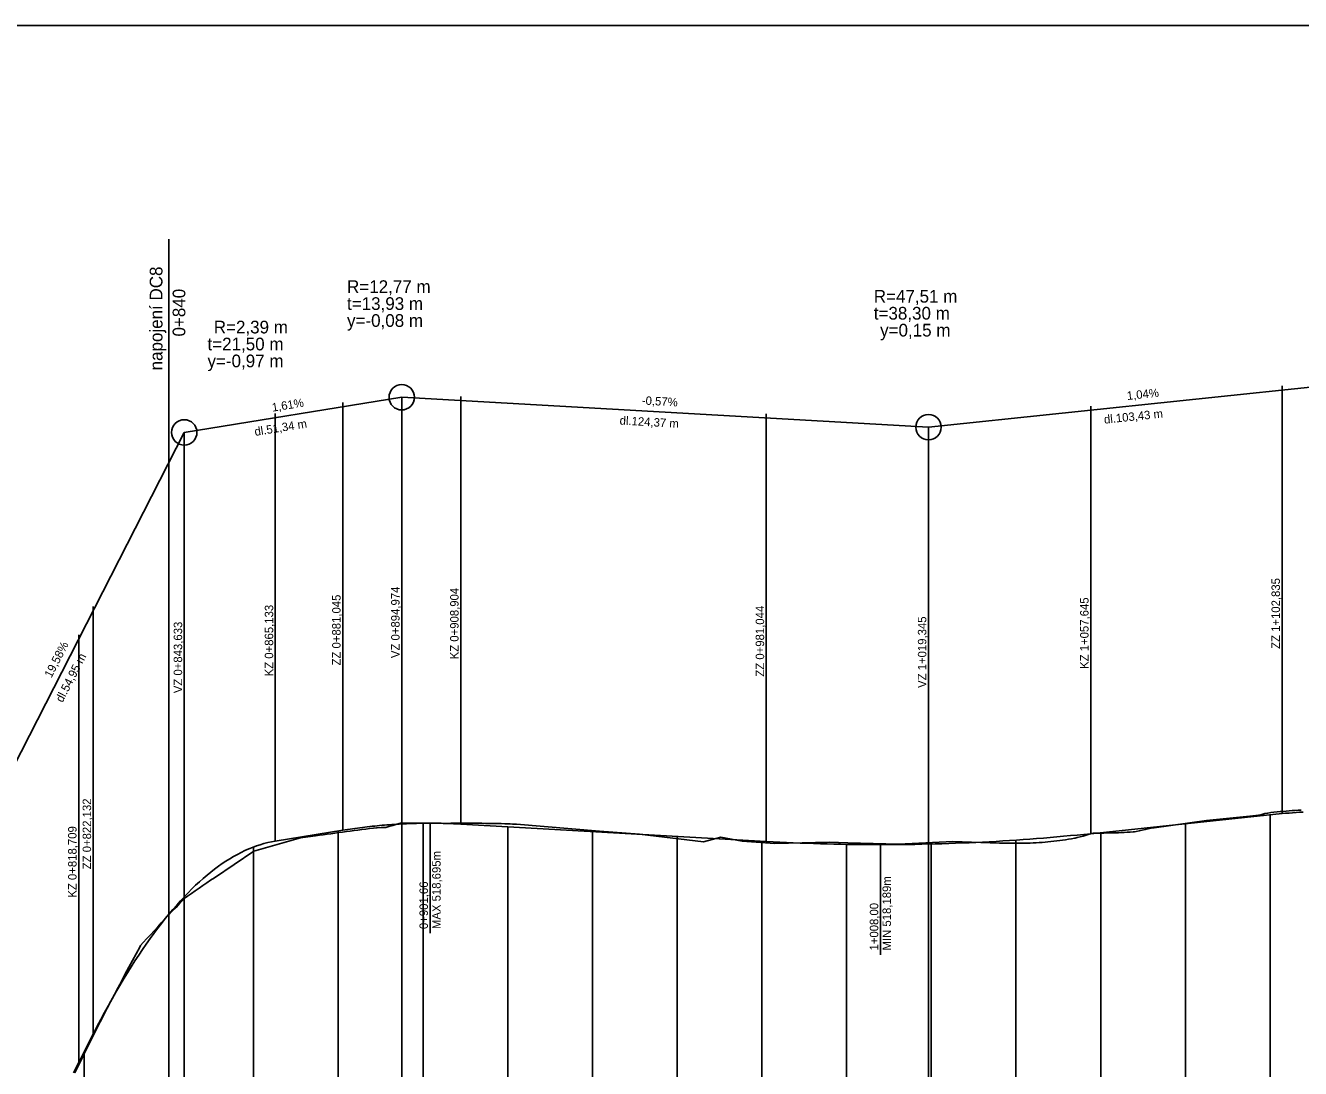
# Model space of a CAD drawing. Extents: x -632716 to -629545, y -1094726 to -1088285.
# Drawn here: x -631713.3 to -631412.3, y -1092449.6 to -1092203.3 of the extents above; entities that cross this region are included whole.
import ezdxf

# ---------------------------------------------------------------- set-up
doc = ezdxf.new("R2010")
doc.units = 0
for name, color, linetype in [('20', 7, 'Continuous'), ('Default', 7, 'Continuous'), ('formát', 7, 'Continuous'), ('SKLONY_NIVELETA', 7, 'Continuous'), ('SKLONY_POPIS', 7, 'Continuous'), ('TECNY_NIVELETA', 7, 'Continuous'), ('VOZOVKA', 7, 'Continuous')]:
    doc.layers.add(name, color=color, linetype=linetype)

msp = doc.modelspace()

# ---------------------------------------------------------------- linework, layer by layer
at = {"layer": '20'}
for points in [[(-631619.44, -1092391.68), (-631619.44, -1092678.62), (-631619.44, -1092728.62), (-631619.44, -1092668.62)], [(-631599.44, -1092392.5), (-631599.44, -1092678.62), (-631599.44, -1092728.62), (-631599.44, -1092668.62)], [(-631439.44, -1092391.8), (-631439.44, -1092678.62), (-631439.44, -1092728.62), (-631439.44, -1092668.62)], [(-631419.44, -1092389.71), (-631419.44, -1092678.62), (-631419.44, -1092728.62), (-631419.44, -1092668.62)], [(-631639.44, -1092393.5), (-631639.44, -1092678.62), (-631639.44, -1092728.62), (-631639.44, -1092668.62)], [(-631579.44, -1092393.64), (-631579.44, -1092678.62), (-631579.44, -1092728.62), (-631579.44, -1092668.62)], [(-631559.44, -1092394.77), (-631559.44, -1092678.62), (-631559.44, -1092728.62), (-631559.44, -1092668.62)], [(-631459.44, -1092393.89), (-631459.44, -1092678.62), (-631459.44, -1092728.62), (-631459.44, -1092668.62)], [(-631659.44, -1092397.28), (-631659.44, -1092678.62), (-631659.44, -1092728.62), (-631659.44, -1092668.62)], [(-631539.44, -1092395.91), (-631539.44, -1092678.62), (-631539.44, -1092728.62), (-631539.44, -1092668.62)], [(-631519.44, -1092396.66), (-631519.44, -1092678.62), (-631519.44, -1092728.62), (-631519.44, -1092668.62)], [(-631499.44, -1092396.58), (-631499.44, -1092678.62), (-631499.44, -1092728.62), (-631499.44, -1092668.62)], [(-631479.44, -1092395.65), (-631479.44, -1092678.62), (-631479.44, -1092728.62), (-631479.44, -1092668.62)], [(-631679.44, -1092413.15), (-631679.44, -1092678.62), (-631679.44, -1092728.62), (-631679.44, -1092668.62)], [(-631699.44, -1092445.64), (-631699.44, -1092678.62), (-631699.44, -1092728.62), (-631699.44, -1092668.62)]]:
    msp.add_lwpolyline(points, dxfattribs=at)
at = {"layer": 'Default'}
for p, q in [((-631461.8, -1092394.14), (-631416.61, -1092389.41)), ((-631461.8, -1092394.14), (-631416.61, -1092389.41)), ((-631610.54, -1092391.87), (-631538.4, -1092395.97)), ((-631610.54, -1092391.87), (-631538.4, -1092395.97)), ((-631654.31, -1092395.9), (-631638.4, -1092393.33)), ((-631654.31, -1092395.9), (-631638.4, -1092393.33)), ((-631700.74, -1092448.17), (-631697.31, -1092441.46)), ((-631700.74, -1092448.17), (-631697.31, -1092441.46))]:
    msp.add_line(p, q, dxfattribs=at)
for points in [[(-631416.61, -1092389.41), (-631415.78, -1092389.33), (-631414.95, -1092389.26), (-631414.12, -1092389.19), (-631413.29, -1092389.13), (-631412.46, -1092389.09), (-631411.63, -1092389.04)], [(-631416.61, -1092389.41), (-631415.78, -1092389.33), (-631414.95, -1092389.26), (-631414.12, -1092389.19), (-631413.29, -1092389.13), (-631412.46, -1092389.09), (-631411.63, -1092389.04)], [(-631638.4, -1092393.33), (-631637.82, -1092393.24), (-631637.24, -1092393.15), (-631636.66, -1092393.06), (-631636.08, -1092392.98), (-631635.5, -1092392.9), (-631634.92, -1092392.82), (-631634.34, -1092392.74), (-631633.76, -1092392.67), (-631633.18, -1092392.6), (-631632.6, -1092392.53), (-631632.02, -1092392.46), (-631631.43, -1092392.4), (-631630.85, -1092392.34), (-631630.27, -1092392.28), (-631629.69, -1092392.22), (-631629.11, -1092392.17), (-631628.53, -1092392.12), (-631627.95, -1092392.07), (-631627.37, -1092392.03), (-631626.79, -1092391.99), (-631626.21, -1092391.95), (-631625.63, -1092391.91), (-631625.05, -1092391.87), (-631623.89, -1092391.81), (-631623.31, -1092391.79), (-631622.73, -1092391.76), (-631622.15, -1092391.74), (-631621.57, -1092391.72), (-631620.99, -1092391.71), (-631620.41, -1092391.69), (-631619.83, -1092391.68), (-631619.25, -1092391.68), (-631618.67, -1092391.67), (-631618.09, -1092391.67), (-631617.51, -1092391.67), (-631616.93, -1092391.67), (-631616.34, -1092391.68), (-631615.76, -1092391.68), (-631615.18, -1092391.69), (-631614.6, -1092391.71), (-631614.02, -1092391.72), (-631613.44, -1092391.74), (-631612.86, -1092391.76), (-631612.28, -1092391.79), (-631611.7, -1092391.81), (-631611.12, -1092391.84), (-631610.54, -1092391.87)], [(-631638.4, -1092393.33), (-631637.82, -1092393.24), (-631637.24, -1092393.15), (-631636.66, -1092393.06), (-631636.08, -1092392.98), (-631635.5, -1092392.9), (-631634.92, -1092392.82), (-631634.34, -1092392.74), (-631633.76, -1092392.67), (-631633.18, -1092392.6), (-631632.6, -1092392.53), (-631632.02, -1092392.46), (-631631.43, -1092392.4), (-631630.85, -1092392.34), (-631630.27, -1092392.28), (-631629.69, -1092392.22), (-631629.11, -1092392.17), (-631628.53, -1092392.12), (-631627.95, -1092392.07), (-631627.37, -1092392.03), (-631626.79, -1092391.99), (-631626.21, -1092391.95), (-631625.63, -1092391.91), (-631625.05, -1092391.87), (-631623.89, -1092391.81), (-631623.31, -1092391.79), (-631622.73, -1092391.76), (-631622.15, -1092391.74), (-631621.57, -1092391.72), (-631620.99, -1092391.71), (-631620.41, -1092391.69), (-631619.83, -1092391.68), (-631619.25, -1092391.68), (-631618.67, -1092391.67), (-631618.09, -1092391.67), (-631617.51, -1092391.67), (-631616.93, -1092391.67), (-631616.34, -1092391.68), (-631615.76, -1092391.68), (-631615.18, -1092391.69), (-631614.6, -1092391.71), (-631614.02, -1092391.72), (-631613.44, -1092391.74), (-631612.86, -1092391.76), (-631612.28, -1092391.79), (-631611.7, -1092391.81), (-631611.12, -1092391.84), (-631610.54, -1092391.87)], [(-631538.4, -1092395.97), (-631536.8, -1092396.05), (-631535.21, -1092396.14), (-631533.61, -1092396.21), (-631532.02, -1092396.29), (-631530.42, -1092396.35), (-631528.83, -1092396.41), (-631527.23, -1092396.47), (-631525.63, -1092396.52), (-631524.04, -1092396.56), (-631522.44, -1092396.6), (-631520.85, -1092396.64), (-631519.25, -1092396.67), (-631517.65, -1092396.69), (-631516.06, -1092396.71), (-631514.46, -1092396.72), (-631512.87, -1092396.73), (-631511.27, -1092396.73), (-631509.68, -1092396.73), (-631508.08, -1092396.72), (-631506.48, -1092396.7), (-631504.89, -1092396.69), (-631503.29, -1092396.66), (-631501.7, -1092396.63), (-631498.5, -1092396.55), (-631496.91, -1092396.51), (-631495.31, -1092396.46), (-631493.72, -1092396.4), (-631492.12, -1092396.34), (-631490.52, -1092396.27), (-631488.93, -1092396.2), (-631487.33, -1092396.12), (-631485.74, -1092396.03), (-631484.14, -1092395.95), (-631482.55, -1092395.85), (-631480.95, -1092395.75), (-631479.35, -1092395.65), (-631477.76, -1092395.54), (-631476.16, -1092395.42), (-631474.57, -1092395.3), (-631472.97, -1092395.17), (-631471.37, -1092395.04), (-631469.78, -1092394.9), (-631468.18, -1092394.76), (-631466.59, -1092394.61), (-631464.99, -1092394.46), (-631463.4, -1092394.3), (-631461.8, -1092394.14)], [(-631538.4, -1092395.97), (-631536.8, -1092396.05), (-631535.21, -1092396.14), (-631533.61, -1092396.21), (-631532.02, -1092396.29), (-631530.42, -1092396.35), (-631528.83, -1092396.41), (-631527.23, -1092396.47), (-631525.63, -1092396.52), (-631524.04, -1092396.56), (-631522.44, -1092396.6), (-631520.85, -1092396.64), (-631519.25, -1092396.67), (-631517.65, -1092396.69), (-631516.06, -1092396.71), (-631514.46, -1092396.72), (-631512.87, -1092396.73), (-631511.27, -1092396.73), (-631509.68, -1092396.73), (-631508.08, -1092396.72), (-631506.48, -1092396.7), (-631504.89, -1092396.69), (-631503.29, -1092396.66), (-631501.7, -1092396.63), (-631498.5, -1092396.55), (-631496.91, -1092396.51), (-631495.31, -1092396.46), (-631493.72, -1092396.4), (-631492.12, -1092396.34), (-631490.52, -1092396.27), (-631488.93, -1092396.2), (-631487.33, -1092396.12), (-631485.74, -1092396.03), (-631484.14, -1092395.95), (-631482.55, -1092395.85), (-631480.95, -1092395.75), (-631479.35, -1092395.65), (-631477.76, -1092395.54), (-631476.16, -1092395.42), (-631474.57, -1092395.3), (-631472.97, -1092395.17), (-631471.37, -1092395.04), (-631469.78, -1092394.9), (-631468.18, -1092394.76), (-631466.59, -1092394.61), (-631464.99, -1092394.46), (-631463.4, -1092394.3), (-631461.8, -1092394.14)], [(-631697.31, -1092441.46), (-631696.42, -1092439.73), (-631695.52, -1092438.02), (-631694.62, -1092436.35), (-631693.73, -1092434.72), (-631692.83, -1092433.11), (-631691.94, -1092431.55), (-631691.04, -1092430.01), (-631690.15, -1092428.51), (-631689.25, -1092427.04), (-631688.35, -1092425.6), (-631687.46, -1092424.2), (-631686.56, -1092422.83), (-631685.67, -1092421.5), (-631684.77, -1092420.2), (-631683.87, -1092418.93), (-631682.98, -1092417.69), (-631682.08, -1092416.49), (-631681.19, -1092415.33), (-631680.29, -1092414.19), (-631679.4, -1092413.09), (-631678.5, -1092412.03), (-631677.6, -1092410.99), (-631676.71, -1092409.99), (-631674.92, -1092408.1), (-631674.02, -1092407.2), (-631673.12, -1092406.33), (-631672.23, -1092405.5), (-631671.33, -1092404.7), (-631670.44, -1092403.94), (-631669.54, -1092403.21), (-631668.65, -1092402.51), (-631667.75, -1092401.84), (-631666.85, -1092401.21), (-631665.96, -1092400.62), (-631665.06, -1092400.05), (-631664.17, -1092399.52), (-631663.27, -1092399.02), (-631662.37, -1092398.56), (-631661.48, -1092398.13), (-631660.58, -1092397.74), (-631659.69, -1092397.37), (-631658.79, -1092397.04), (-631657.89, -1092396.75), (-631657, -1092396.49), (-631656.1, -1092396.26), (-631655.21, -1092396.06), (-631654.31, -1092395.9)], [(-631697.31, -1092441.46), (-631696.42, -1092439.73), (-631695.52, -1092438.02), (-631694.62, -1092436.35), (-631693.73, -1092434.72), (-631692.83, -1092433.11), (-631691.94, -1092431.55), (-631691.04, -1092430.01), (-631690.15, -1092428.51), (-631689.25, -1092427.04), (-631688.35, -1092425.6), (-631687.46, -1092424.2), (-631686.56, -1092422.83), (-631685.67, -1092421.5), (-631684.77, -1092420.2), (-631683.87, -1092418.93), (-631682.98, -1092417.69), (-631682.08, -1092416.49), (-631681.19, -1092415.33), (-631680.29, -1092414.19), (-631679.4, -1092413.09), (-631678.5, -1092412.03), (-631677.6, -1092410.99), (-631676.71, -1092409.99), (-631674.92, -1092408.1), (-631674.02, -1092407.2), (-631673.12, -1092406.33), (-631672.23, -1092405.5), (-631671.33, -1092404.7), (-631670.44, -1092403.94), (-631669.54, -1092403.21), (-631668.65, -1092402.51), (-631667.75, -1092401.84), (-631666.85, -1092401.21), (-631665.96, -1092400.62), (-631665.06, -1092400.05), (-631664.17, -1092399.52), (-631663.27, -1092399.02), (-631662.37, -1092398.56), (-631661.48, -1092398.13), (-631660.58, -1092397.74), (-631659.69, -1092397.37), (-631658.79, -1092397.04), (-631657.89, -1092396.75), (-631657, -1092396.49), (-631656.1, -1092396.26), (-631655.21, -1092396.06), (-631654.31, -1092395.9)], [(-631701.99, -1092450.6), (-631700.74, -1092448.17)], [(-631701.99, -1092450.6), (-631700.74, -1092448.17)]]:
    msp.add_lwpolyline(points, dxfattribs=at)
at = {"layer": 'formát'}
msp.add_lwpolyline([(-632626.91, -1092797.28), (-630526.91, -1092797.28), (-630526.91, -1092203.28), (-632626.91, -1092203.28)], close=True, dxfattribs=at)
at = {"layer": 'SKLONY_NIVELETA'}
for p, q in [((-631679.44, -1092253.76), (-631679.44, -1092413.15)), ((-631500.1, -1092298.14), (-631396.67, -1092287.33)), ((-631675.81, -1092299.37), (-631624.47, -1092291.08)), ((-631624.47, -1092291.08), (-631624.47, -1092728.62)), ((-631624.47, -1092291.08), (-631500.1, -1092298.14)), ((-631500.1, -1092298.14), (-631500.1, -1092728.62)), ((-631730.76, -1092406.94), (-631675.81, -1092299.37)), ((-631675.81, -1092299.37), (-631675.81, -1092728.62)), ((-631461.8, -1092394.14), (-631416.61, -1092389.41)), ((-631610.54, -1092391.87), (-631538.4, -1092395.97)), ((-631654.31, -1092395.9), (-631638.4, -1092393.33)), ((-631700.74, -1092448.17), (-631697.31, -1092441.46))]:
    msp.add_line(p, q, dxfattribs=at)
for points in [[(-631416.61, -1092389.41), (-631415.78, -1092389.33), (-631414.95, -1092389.26), (-631414.12, -1092389.19), (-631413.29, -1092389.13), (-631412.46, -1092389.09), (-631411.63, -1092389.04)], [(-631638.4, -1092393.33), (-631637.82, -1092393.24), (-631637.24, -1092393.15), (-631636.66, -1092393.06), (-631636.08, -1092392.98), (-631635.5, -1092392.9), (-631634.92, -1092392.82), (-631634.34, -1092392.74), (-631633.76, -1092392.67), (-631633.18, -1092392.6), (-631632.6, -1092392.53), (-631632.02, -1092392.46), (-631631.43, -1092392.4), (-631630.85, -1092392.34), (-631630.27, -1092392.28), (-631629.69, -1092392.22), (-631629.11, -1092392.17), (-631628.53, -1092392.12), (-631627.95, -1092392.07), (-631627.37, -1092392.03), (-631626.79, -1092391.99), (-631626.21, -1092391.95), (-631625.63, -1092391.91), (-631625.05, -1092391.87), (-631623.89, -1092391.81), (-631623.31, -1092391.79), (-631622.73, -1092391.76), (-631622.15, -1092391.74), (-631621.57, -1092391.72), (-631620.99, -1092391.71), (-631620.41, -1092391.69), (-631619.83, -1092391.68), (-631619.25, -1092391.68), (-631618.67, -1092391.67), (-631618.09, -1092391.67), (-631617.51, -1092391.67), (-631616.93, -1092391.67), (-631616.34, -1092391.68), (-631615.76, -1092391.68), (-631615.18, -1092391.69), (-631614.6, -1092391.71), (-631614.02, -1092391.72), (-631613.44, -1092391.74), (-631612.86, -1092391.76), (-631612.28, -1092391.79), (-631611.7, -1092391.81), (-631611.12, -1092391.84), (-631610.54, -1092391.87)], [(-631538.4, -1092395.97), (-631536.8, -1092396.05), (-631535.21, -1092396.14), (-631533.61, -1092396.21), (-631532.02, -1092396.29), (-631530.42, -1092396.35), (-631528.83, -1092396.41), (-631527.23, -1092396.47), (-631525.63, -1092396.52), (-631524.04, -1092396.56), (-631522.44, -1092396.6), (-631520.85, -1092396.64), (-631519.25, -1092396.67), (-631517.65, -1092396.69), (-631516.06, -1092396.71), (-631514.46, -1092396.72), (-631512.87, -1092396.73), (-631511.27, -1092396.73), (-631509.68, -1092396.73), (-631508.08, -1092396.72), (-631506.48, -1092396.7), (-631504.89, -1092396.69), (-631503.29, -1092396.66), (-631501.7, -1092396.63), (-631498.5, -1092396.55), (-631496.91, -1092396.51), (-631495.31, -1092396.46), (-631493.72, -1092396.4), (-631492.12, -1092396.34), (-631490.52, -1092396.27), (-631488.93, -1092396.2), (-631487.33, -1092396.12), (-631485.74, -1092396.03), (-631484.14, -1092395.95), (-631482.55, -1092395.85), (-631480.95, -1092395.75), (-631479.35, -1092395.65), (-631477.76, -1092395.54), (-631476.16, -1092395.42), (-631474.57, -1092395.3), (-631472.97, -1092395.17), (-631471.37, -1092395.04), (-631469.78, -1092394.9), (-631468.18, -1092394.76), (-631466.59, -1092394.61), (-631464.99, -1092394.46), (-631463.4, -1092394.3), (-631461.8, -1092394.14)], [(-631697.31, -1092441.46), (-631696.42, -1092439.73), (-631695.52, -1092438.02), (-631694.62, -1092436.35), (-631693.73, -1092434.72), (-631692.83, -1092433.11), (-631691.94, -1092431.55), (-631691.04, -1092430.01), (-631690.15, -1092428.51), (-631689.25, -1092427.04), (-631688.35, -1092425.6), (-631687.46, -1092424.2), (-631686.56, -1092422.83), (-631685.67, -1092421.5), (-631684.77, -1092420.2), (-631683.87, -1092418.93), (-631682.98, -1092417.69), (-631682.08, -1092416.49), (-631681.19, -1092415.33), (-631680.29, -1092414.19), (-631679.4, -1092413.09), (-631678.5, -1092412.03), (-631677.6, -1092410.99), (-631676.71, -1092409.99), (-631674.92, -1092408.1), (-631674.02, -1092407.2), (-631673.12, -1092406.33), (-631672.23, -1092405.5), (-631671.33, -1092404.7), (-631670.44, -1092403.94), (-631669.54, -1092403.21), (-631668.65, -1092402.51), (-631667.75, -1092401.84), (-631666.85, -1092401.21), (-631665.96, -1092400.62), (-631665.06, -1092400.05), (-631664.17, -1092399.52), (-631663.27, -1092399.02), (-631662.37, -1092398.56), (-631661.48, -1092398.13), (-631660.58, -1092397.74), (-631659.69, -1092397.37), (-631658.79, -1092397.04), (-631657.89, -1092396.75), (-631657, -1092396.49), (-631656.1, -1092396.26), (-631655.21, -1092396.06), (-631654.31, -1092395.9)], [(-631701.99, -1092450.6), (-631700.74, -1092448.17)]]:
    msp.add_lwpolyline(points, dxfattribs=at)
for centre in [(-631624.47, -1092291.08), (-631500.1, -1092298.14), (-631675.81, -1092299.37)]:
    msp.add_circle(centre, 3, dxfattribs=at)
at = {"layer": 'TECNY_NIVELETA'}
for p, q in [((-631416.61, -1092389.41), (-631416.61, -1092288.41)), ((-631638.4, -1092393.33), (-631638.4, -1092292.33)), ((-631624.47, -1092291.08), (-631624.47, -1092291.08)), ((-631610.54, -1092391.87), (-631610.54, -1092290.87)), ((-631461.8, -1092394.14), (-631461.8, -1092293.14)), ((-631654.31, -1092395.9), (-631654.31, -1092294.9)), ((-631538.4, -1092395.97), (-631538.4, -1092294.97)), ((-631500.1, -1092298.14), (-631500.1, -1092298.14)), ((-631675.81, -1092299.37), (-631675.81, -1092299.37)), ((-631697.31, -1092441.46), (-631697.31, -1092340.46)), ((-631700.74, -1092448.17), (-631700.74, -1092347.17)), ((-631617.78, -1092391.67), (-631617.78, -1092417.67)), ((-631511.45, -1092396.73), (-631511.45, -1092422.73))]:
    msp.add_line(p, q, dxfattribs=at)
at = {"layer": 'VOZOVKA'}
msp.add_lwpolyline([(-631701.65, -1092450.59), (-631700.8, -1092448.89), (-631699.95, -1092447.17), (-631699.1, -1092445.46), (-631698.24, -1092443.74), (-631697.39, -1092442.01), (-631696.54, -1092440.29), (-631695.86, -1092438.91), (-631695.69, -1092438.58), (-631694.84, -1092436.95), (-631693.99, -1092435.33), (-631693.14, -1092433.71), (-631692.29, -1092432.1), (-631691.44, -1092430.49), (-631690.59, -1092428.88), (-631689.74, -1092427.28), (-631688.88, -1092425.69), (-631688.03, -1092424.09), (-631687.18, -1092422.51), (-631686.33, -1092420.92), (-631686.14, -1092420.57), (-631685.48, -1092419.85), (-631684.63, -1092418.93), (-631683.78, -1092418), (-631682.93, -1092417.07), (-631682.08, -1092416.14), (-631681.23, -1092415.21), (-631680.38, -1092414.29), (-631679.62, -1092413.46), (-631679.52, -1092413.36), (-631678.67, -1092412.48), (-631677.76, -1092411.54), (-631676.86, -1092410.59), (-631675.95, -1092409.64), (-631675.62, -1092409.3), (-631675.04, -1092408.89), (-631674.13, -1092408.25), (-631673.23, -1092407.61), (-631673.22, -1092407.61), (-631672.31, -1092406.99), (-631671.4, -1092406.38), (-631670.49, -1092405.77), (-631669.58, -1092405.15), (-631668.67, -1092404.54), (-631659.39, -1092398.27), (-631648.33, -1092395.14), (-631644.81, -1092394.65), (-631643.9, -1092394.52), (-631642.99, -1092394.39), (-631642.08, -1092394.27), (-631641.17, -1092394.14), (-631640.26, -1092394.01), (-631639.36, -1092393.89), (-631638.45, -1092393.76), (-631637.54, -1092393.64), (-631636.63, -1092393.52), (-631635.72, -1092393.4), (-631634.81, -1092393.28), (-631633.9, -1092393.16), (-631632.98, -1092393.05), (-631632.07, -1092392.93), (-631631.15, -1092392.82), (-631630.46, -1092392.74), (-631630.24, -1092392.73), (-631629.32, -1092392.71), (-631628.41, -1092392.69), (-631628.25, -1092392.69), (-631627.49, -1092392.46), (-631626.58, -1092392.18), (-631625.66, -1092391.91), (-631624.77, -1092391.64), (-631624.75, -1092391.64), (-631623.84, -1092391.64), (-631622.92, -1092391.63), (-631622.01, -1092391.63), (-631621.09, -1092391.64), (-631620.18, -1092391.64), (-631619.26, -1092391.65), (-631618.35, -1092391.65), (-631617.43, -1092391.66), (-631616.52, -1092391.68), (-631615.61, -1092391.69), (-631614.69, -1092391.71), (-631614.36, -1092391.72), (-631613.78, -1092391.71), (-631612.86, -1092391.69), (-631611.95, -1092391.68), (-631611.03, -1092391.67), (-631610.12, -1092391.67), (-631609.2, -1092391.67), (-631608.29, -1092391.67), (-631607.37, -1092391.67), (-631606.47, -1092391.68), (-631605.56, -1092391.69), (-631604.65, -1092391.7), (-631603.74, -1092391.71), (-631602.83, -1092391.73), (-631601.92, -1092391.75), (-631601.01, -1092391.77), (-631600.1, -1092391.79), (-631599.19, -1092391.81), (-631598.83, -1092391.82), (-631598.28, -1092391.86), (-631597.37, -1092391.93), (-631577.75, -1092393.54), (-631568.32, -1092394.23), (-631553.18, -1092396.07), (-631549.14, -1092395), (-631544.06, -1092395.91), (-631536.41, -1092396.47), (-631523.56, -1092396.11), (-631519.16, -1092396.27), (-631507.18, -1092396.62), (-631494.38, -1092395.99), (-631483.3, -1092396.4), (-631481.74, -1092396.41), (-631481.02, -1092396.41), (-631480.31, -1092396.42), (-631479.6, -1092396.42), (-631478.88, -1092396.42), (-631478.17, -1092396.41), (-631477.45, -1092396.4), (-631476.98, -1092396.39), (-631476.74, -1092396.38), (-631476.05, -1092396.36), (-631475.35, -1092396.33), (-631474.66, -1092396.3), (-631473.97, -1092396.25), (-631473.27, -1092396.2), (-631472.58, -1092396.15), (-631471.89, -1092396.09), (-631471.2, -1092396.02), (-631470.5, -1092395.94), (-631469.81, -1092395.86), (-631469.12, -1092395.77), (-631468.42, -1092395.68), (-631467.73, -1092395.57), (-631467.04, -1092395.47), (-631466.34, -1092395.35), (-631465.65, -1092395.23), (-631465.49, -1092395.2), (-631464.96, -1092395.06), (-631464.27, -1092394.88), (-631463.57, -1092394.69), (-631462.88, -1092394.49), (-631462.19, -1092394.29), (-631461.49, -1092394.08), (-631461.17, -1092393.99), (-631460.8, -1092393.99), (-631460.11, -1092393.99), (-631459.41, -1092393.99), (-631458.72, -1092393.99), (-631458.03, -1092393.98), (-631457.34, -1092393.97), (-631456.64, -1092393.95), (-631455.95, -1092393.93), (-631455.26, -1092393.91), (-631454.56, -1092393.88), (-631453.87, -1092393.85), (-631453.18, -1092393.81), (-631452.49, -1092393.77), (-631451.77, -1092393.72), (-631451.46, -1092393.7), (-631451.06, -1092393.62), (-631450.34, -1092393.47), (-631449.63, -1092393.32), (-631448.91, -1092393.18), (-631448.2, -1092393.02), (-631447.49, -1092392.87), (-631446.83, -1092392.74), (-631434.42, -1092391.06), (-631424.23, -1092389.99), (-631423.52, -1092389.92), (-631422.81, -1092389.84), (-631422.17, -1092389.77), (-631422.09, -1092389.76), (-631421.38, -1092389.58), (-631420.66, -1092389.41), (-631420.05, -1092389.27), (-631419.95, -1092389.26), (-631419.24, -1092389.17), (-631418.52, -1092389.09), (-631417.81, -1092389.01), (-631417.09, -1092388.94), (-631416.38, -1092388.87), (-631415.66, -1092388.81), (-631414.95, -1092388.75), (-631414.24, -1092388.69), (-631413.54, -1092388.65), (-631412.84, -1092388.61), (-631412.14, -1092388.57)], dxfattribs=at)

# ---------------------------------------------------------------- texts
at = {"layer": 'SKLONY_POPIS'}
for s, height, rotation, p in [('napojení DC8', 3, 90, (-631680.96, -1092284.73)), ('0+840', 3, 90, (-631675.56, -1092276.73)), ('1,04%', 2, 5.9651, (-631453.16, -1092291.73)), ('1,61%', 2, 9.173, (-631654.96, -1092294.49)), ('-0,57%', 2, 356.7531, (-631567.82, -1092292.79)), ('dl.124,37 m', 2, 356.7531, (-631573.06, -1092297.51)), ('dl.103,43 m', 2, 5.9651, (-631458.56, -1092297.32)), ('dl.51,34 m', 2, 9.173, (-631659.06, -1092300.21)), ('ZZ 1+102,835', 2, 90, (-631417.11, -1092350.5)), ('ZZ 0+881,045', 2, 90, (-631638.9, -1092354.41)), ('VZ 0+894,974', 2, 90, (-631624.97, -1092352.67)), ('KZ 0+908,904', 2, 90, (-631611.04, -1092352.96)), ('KZ 0+865,133', 2, 90, (-631654.81, -1092356.98)), ('ZZ 0+981,044', 2, 90, (-631538.9, -1092357.05)), ('KZ 1+057,645', 2, 90, (-631462.3, -1092355.22)), ('VZ 0+843,633', 2, 90, (-631676.31, -1092360.96)), ('VZ 1+019,345', 2, 90, (-631500.6, -1092359.72)), ('19,58%', 2, 62.9413, (-631707.18, -1092357.49)), ('dl.54,95 m', 2, 62.9413, (-631704.54, -1092363.3)), ('ZZ 0+822,132', 2, 90, (-631697.81, -1092402.55)), ('KZ 0+818,709', 2, 90, (-631701.24, -1092409.25)), ('MAX 518,695m', 2, 90, (-631615.28, -1092416.67)), ('MIN 518,189m', 2, 90, (-631508.95, -1092421.73)), ('0+901,66', 2, 90, (-631618.28, -1092416.67)), ('1+008,00', 2, 90, (-631511.95, -1092421.73))]:
    msp.add_text(s, height=height, rotation=rotation, dxfattribs=at).set_placement(p)
for s, p in [('R=12,77 m', (-631637.38, -1092266.45)), ('R=47,51 m', (-631513.01, -1092268.73)), ('t=13,93 m', (-631637.38, -1092270.45)), ('y=-0,08 m', (-631637.38, -1092274.45)), ('t=38,30 m', (-631513.01, -1092272.73)), ('R=2,39 m', (-631668.84, -1092276)), ('y=0,15 m', (-631511.52, -1092276.73)), ('t=21,50 m', (-631670.33, -1092280)), ('y=-0,97 m', (-631670.33, -1092284))]:
    msp.add_text(s, height=3, dxfattribs=at).set_placement(p)

doc.saveas('drawing.dxf')
